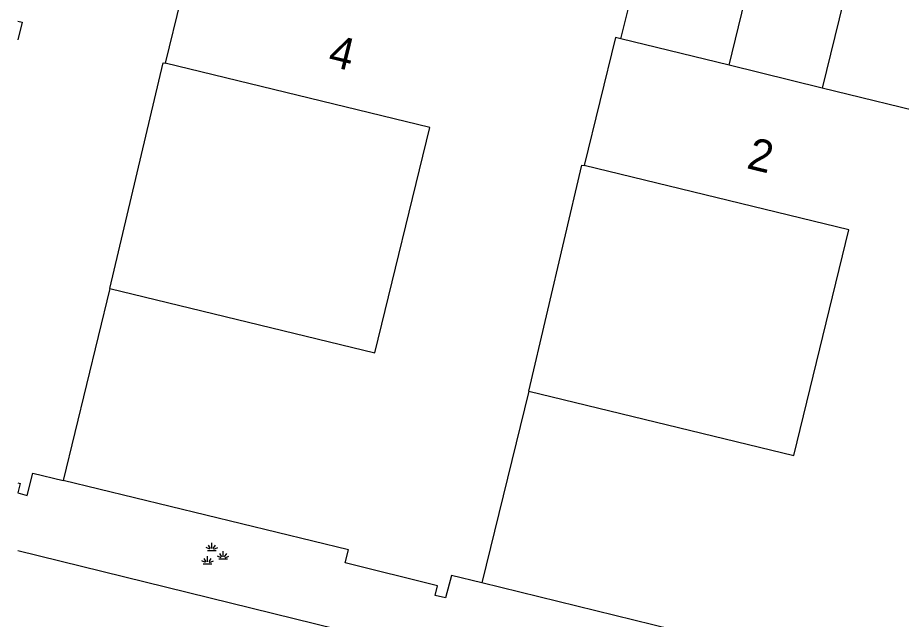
# Model space of a CAD drawing. Extents: x 128999 to 131010, y 395498 to 399007.
# Drawn here: x 129000 to 129027.68, y 397726.78 to 397745.62 of the extents above; entities that cross this region are included whole.
import ezdxf

# ---------------------------------------------------------------- set-up
doc = ezdxf.new("R2010")
doc.units = 0
for name, color, linetype in [('gg-anno-huisnummerreeks BGT', 7, 'Continuous'), ('gg-bbg-gedigitaliseerde bebouwing', 7, 'Continuous'), ('gg-bbg-hoofdgebouw', 7, 'Continuous'), ('gg-bbg-luifel en loopbrug', 7, 'Continuous'), ('gg-bbg-tussenscheiding', 7, 'Continuous'), ('gg-kntw-bovenkant insteek waterloop', 7, 'Continuous'), ('gt-symb-groenvak', 7, 'Continuous')]:
    doc.layers.add(name, color=color, linetype=linetype)

# ---------------------------------------------------------------- blocks, each defined once
blk = doc.blocks.new('gt0-GRVAK')
at = {"layer": 'gt-symb-groenvak'}
for p, q in [((-0.091, 0.211), (-0.156, 0.322)), ((-0.047, 0.214), (-0.047, 0.393)), ((-0.004, 0.211), (0.061, 0.322)), ((-0.11, 0.189), (-0.228, 0.24)), ((-0.182, 0.153), (0.088, 0.153)), ((0.015, 0.189), (0.133, 0.24)), ((0.262, -0.052), (0.197, 0.059)), ((0.305, -0.049), (0.305, 0.13)), ((0.349, -0.052), (0.414, 0.059)), ((-0.245, -0.228), (-0.363, -0.177)), ((-0.318, -0.264), (-0.047, -0.264)), ((-0.226, -0.206), (-0.291, -0.095)), ((-0.183, -0.203), (-0.183, -0.024)), ((-0.139, -0.206), (-0.074, -0.095)), ((-0.12, -0.228), (-0.002, -0.177)), ((0.243, -0.074), (0.125, -0.023)), ((0.17, -0.11), (0.441, -0.11)), ((0.368, -0.074), (0.486, -0.023))]:
    blk.add_line(p, q, dxfattribs=at)

msp = doc.modelspace()

# ---------------------------------------------------------------- linework, layer by layer
at = {"layer": 'gg-bbg-gedigitaliseerde bebouwing'}
for points in [[(129000, 397745.508), (129000.136, 397745.475), (129000, 397744.92)], [(129002.889, 397737.13), (129004.556, 397744.206), (129004.616, 397744.191)], [(129002.889, 397737.13), (129011.188, 397735.119), (129012.914, 397742.181), (129004.616, 397744.191)], [(129016.007, 397733.922), (129017.674, 397740.998), (129017.739, 397740.982)], [(129016.007, 397733.922), (129024.306, 397731.911), (129026.032, 397738.973), (129017.739, 397740.982)]]:
    msp.add_lwpolyline(points, dxfattribs=at)
at = {"layer": 'gg-bbg-hoofdgebouw'}
for p, q in [((129018.896, 397744.954), (129019.37, 397746.889)), ((129022.28, 397744.126), (129018.896, 397744.954)), ((129025.194, 397743.413), (129022.28, 397744.126))]:
    msp.add_line(p, q, dxfattribs=at)
for points in [[(129032.129, 397743.766), (129029.355, 397744.445), (129028.882, 397742.51), (129025.194, 397743.413)], [(129032.553, 397743.662), (129027.908, 397724.643), (129026.69, 397724.936), (129026.529, 397724.239), (129026.205, 397724.315), (129026.276, 397724.617), (129023.373, 397725.337), (129023.465, 397725.722), (129014.534, 397727.918)], [(129000, 397731.051), (129000.073, 397731.033), (129000, 397730.732), (129000.302, 397730.655), (129000.473, 397731.357), (129001.421, 397731.126)], [(129014.534, 397727.918), (129013.584, 397728.151), (129013.4, 397727.447), (129013.076, 397727.526), (129013.149, 397727.827), (129010.258, 397728.542), (129010.359, 397728.95), (129001.421, 397731.126)]]:
    msp.add_lwpolyline(points, dxfattribs=at)
at = {"layer": 'gg-bbg-luifel en loopbrug'}
msp.add_lwpolyline([(129022.28, 397744.126), (129023.469, 397748.982), (129026.383, 397748.268), (129025.194, 397743.413)], dxfattribs=at)
at = {"layer": 'gg-bbg-tussenscheiding'}
for p, q in [((129002.889, 397737.13), (129001.421, 397731.126)), ((129016.007, 397733.922), (129014.534, 397727.918))]:
    msp.add_line(p, q, dxfattribs=at)
for points in [[(129005.788, 397748.163), (129005.599, 397748.209), (129004.616, 397744.191)], [(129018.896, 397744.954), (129018.724, 397744.996), (129017.739, 397740.982)]]:
    msp.add_lwpolyline(points, dxfattribs=at)
at = {"layer": 'gg-kntw-bovenkant insteek waterloop'}
msp.add_lwpolyline([(129000, 397728.928), (129019.313, 397724.186), (129026.025, 397722.503), (129026.237, 397721.659)], dxfattribs=at)

# ---------------------------------------------------------------- block references
at = {"layer": 'gt-symb-groenvak'}
msp.add_blockref('gt0-GRVAK', (129006.132, 397728.78), dxfattribs=at)

# ---------------------------------------------------------------- texts
at = {"layer": 'gg-anno-huisnummerreeks BGT'}
for s, p in [('4', (129009.682, 397744.122)), ('2', (129022.799, 397740.911))]:
    msp.add_text(s, height=1, rotation=346.2, dxfattribs=at).set_placement(p)

doc.saveas('drawing.dxf')
